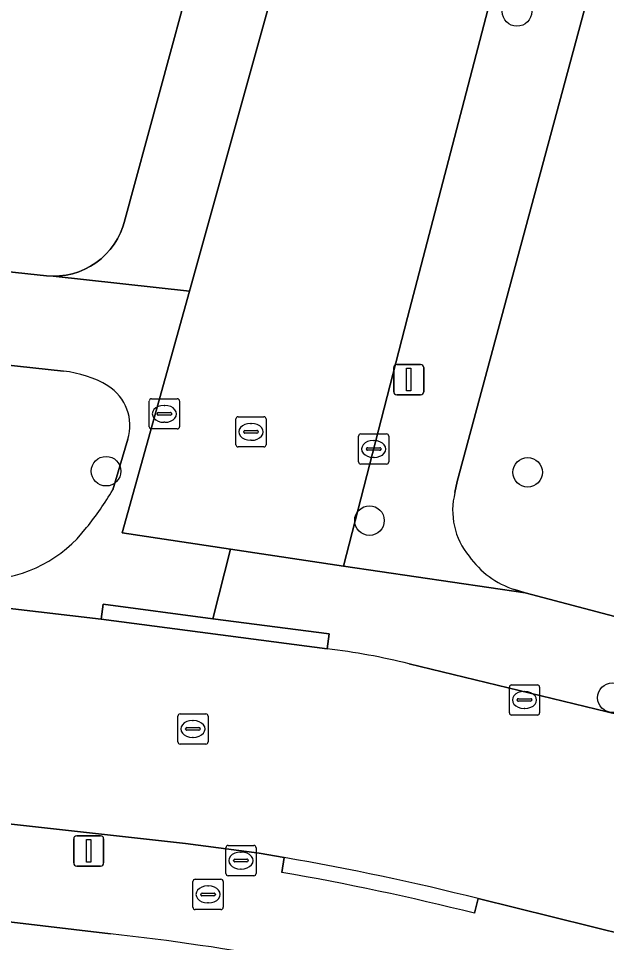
# Model space of a CAD drawing. Extents: x 162026 to 163502, y 387295 to 388169.
# Drawn here: x 162370.43 to 162389.89, y 387967.63 to 387998.23 of the extents above; entities that cross this region are included whole.
import ezdxf

# ---------------------------------------------------------------- set-up
doc = ezdxf.new("R2010")
doc.units = 0
for name, color, linetype in [('IMGEO_Boom', 7, 'Continuous'), ('IMGEO_Brandkraan', 7, 'Continuous'), ('IMGEO_Erf', 7, 'Continuous'), ('IMGEO_Groenvoorziening', 7, 'Continuous'), ('IMGEO_Kolk', 7, 'Continuous'), ('IMGEO_Lichtmast', 7, 'Continuous'), ('IMGEO_Rijbaan_lokaal_open', 7, 'Continuous'), ('IMGEO_Rioolput', 7, 'Continuous'), ('IMGEO_Voetpad_open', 7, 'Continuous')]:
    doc.layers.add(name, color=color, linetype=linetype)

msp = doc.modelspace()

# ---------------------------------------------------------------- linework, layer by layer
at = {"layer": 'IMGEO_Boom'}
for centre in [(162386.926, 387998.459), (162373.328, 387983.235), (162387.281, 387983.198), (162382.045, 387981.6), (162390.083, 387975.735)]:
    msp.add_circle(centre, 0.489, dxfattribs=at)
at = {"layer": 'IMGEO_Brandkraan'}
for p, q in [((162376.203, 387968.795), (162376.203, 387969.647)), ((162376.278, 387969.721), (162377.13, 387969.721)), ((162376.691, 387969.501), (162376.716, 387969.501)), ((162377.204, 387969.647), (162377.204, 387968.795)), ((162376.462, 387969.215), (162376.462, 387969.227)), ((162376.9, 387969.178), (162376.502, 387969.178)), ((162376.505, 387969.264), (162376.903, 387969.264)), ((162376.946, 387969.227), (162376.946, 387969.215)), ((162376.714, 387968.941), (162376.689, 387968.941)), ((162377.13, 387968.721), (162376.278, 387968.721))]:
    msp.add_line(p, q, dxfattribs=at)
for points in [[(162376.203, 387968.795), (162376.203, 387969.647)], [(162376.278, 387969.721), (162377.13, 387969.721)], [(162377.204, 387969.647), (162377.204, 387968.795)], [(162377.13, 387968.721), (162376.278, 387968.721)]]:
    msp.add_lwpolyline(points, dxfattribs=at)
for centre, radius, start, end in [((162376.28, 387969.645), 0.0765, 91.552, 178.448), ((162376.28, 387969.645), 0.0765, 91.552, 178.448), ((162377.128, 387969.645), 0.0765, 1.552, 88.448), ((162377.128, 387969.645), 0.0765, 1.552, 88.448), ((162376.502, 387969.224), 0.0403, 85.8775, 175.7526), ((162376.499, 387969.214), 0.0366, 178.938, 274.7102), ((162376.903, 387969.221), 0.043, 264.8664, 352.4533), ((162376.907, 387969.226), 0.0386, 1.7309, 96.639), ((162376.28, 387968.797), 0.0765, 181.552, 268.448), ((162376.28, 387968.797), 0.0765, 181.552, 268.448), ((162377.128, 387968.797), 0.0765, 271.552, 358.448), ((162377.128, 387968.797), 0.0765, 271.552, 358.448)]:
    msp.add_arc(centre, radius, start, end, dxfattribs=at)
for centre, major_axis, ratio, start_param, end_param in [((162376.69, 387969.221), (-0.387, 0.002), 0.722429, 4.712389, 7.853982), ((162376.715, 387969.221), (-0.39, 0.002), 0.717154, 1.570796, 4.712389)]:
    msp.add_ellipse(centre, major_axis=major_axis, ratio=ratio, start_param=start_param, end_param=end_param, dxfattribs=at)
at = {"layer": 'IMGEO_Erf'}
for points in [[(162389.716, 388000.29), (162389.426, 387999.52), (162384.951, 387982.895), (162384.875, 387982.528)], [(162326.152, 387994.566), (162371.36, 387989.704), (162371.575, 387989.692), (162371.791, 387989.7), (162372.005, 387989.727), (162372.215, 387989.773), (162372.421, 387989.838), (162372.62, 387989.92), (162372.811, 387990.021), (162372.992, 387990.137), (162373.162, 387990.27), (162373.32, 387990.417), (162373.463, 387990.578), (162373.592, 387990.751), (162373.705, 387990.934), (162373.801, 387991.127), (162373.879, 387991.328), (162373.922, 387991.467), (162376.246, 388000)], [(162386.842, 387979.317), (162387.199, 387979.212), (162403.494, 387974.908), (162420.302, 387970.469), (162423.648, 387998.892)], [(162373.471, 387967.913), (162323.445, 387973.837)]]:
    msp.add_lwpolyline(points, dxfattribs=at)
for centre, radius, start, end in [((162387.156, 387981.928), 2.358, 165.2554, 219.8079), ((162387.757, 387982.132), 2.96, 215.3828, 251.9869), ((162364.925, 387888.915), 79.459, 75.19512, 83.82577)]:
    msp.add_arc(centre, radius, start, end, dxfattribs=at)
at = {"layer": 'IMGEO_Groenvoorziening'}
for points in [[(162371.919, 387986.544), (162350.603, 387988.865)], [(162373.551, 387982.617), (162374.053, 387984.294)]]:
    msp.add_lwpolyline(points, dxfattribs=at)
for centre, radius, start, end in [((162371.599, 387983.087), 3.472, 58.974, 84.7183), ((162372.555, 387984.74), 1.563, 343.4081, 57.7608), ((162364.006, 387988.311), 11.114, 321.3306, 329.179), ((162369.185, 387984.049), 4.408, 272.5558, 322.5284)]:
    msp.add_arc(centre, radius, start, end, dxfattribs=at)
at = {"layer": 'IMGEO_Kolk'}
for p, q in [((162374.758, 387984.708), (162374.758, 387985.56)), ((162374.833, 387985.634), (162375.685, 387985.634)), ((162375.246, 387985.414), (162375.271, 387985.414)), ((162375.759, 387985.56), (162375.759, 387984.708)), ((162375.017, 387985.128), (162375.017, 387985.14)), ((162375.455, 387985.091), (162375.057, 387985.091)), ((162375.06, 387985.177), (162375.458, 387985.177)), ((162375.501, 387985.14), (162375.501, 387985.128)), ((162375.269, 387984.854), (162375.244, 387984.854)), ((162375.685, 387984.634), (162374.833, 387984.634)), ((162381.685, 387983.545), (162381.685, 387984.397)), ((162381.76, 387984.471), (162382.612, 387984.471)), ((162382.173, 387984.251), (162382.198, 387984.251)), ((162382.686, 387984.397), (162382.686, 387983.545)), ((162381.944, 387983.965), (162381.944, 387983.977)), ((162382.382, 387983.928), (162381.984, 387983.928)), ((162381.987, 387984.014), (162382.385, 387984.014)), ((162382.428, 387983.977), (162382.428, 387983.965)), ((162382.196, 387983.691), (162382.171, 387983.691)), ((162382.612, 387983.471), (162381.76, 387983.471)), ((162386.675, 387975.234), (162386.675, 387976.086)), ((162386.75, 387976.16), (162387.602, 387976.16)), ((162387.163, 387975.94), (162387.188, 387975.94)), ((162387.676, 387976.086), (162387.676, 387975.234)), ((162386.934, 387975.654), (162386.934, 387975.666)), ((162387.372, 387975.617), (162386.974, 387975.617)), ((162386.977, 387975.703), (162387.375, 387975.703)), ((162387.418, 387975.666), (162387.418, 387975.654)), ((162387.186, 387975.38), (162387.161, 387975.38)), ((162387.602, 387975.16), (162386.75, 387975.16)), ((162377.291, 387969.916), (162377.291, 387970.768)), ((162377.366, 387970.842), (162378.218, 387970.842)), ((162378.292, 387970.768), (162378.292, 387969.916)), ((162377.779, 387970.622), (162377.804, 387970.622)), ((162377.55, 387970.336), (162377.55, 387970.348)), ((162377.988, 387970.299), (162377.59, 387970.299)), ((162377.593, 387970.385), (162377.991, 387970.385)), ((162378.034, 387970.348), (162378.034, 387970.336)), ((162378.218, 387969.842), (162377.366, 387969.842)), ((162377.802, 387970.062), (162377.777, 387970.062))]:
    msp.add_line(p, q, dxfattribs=at)
for points in [[(162374.758, 387984.708), (162374.758, 387985.56)], [(162374.833, 387985.634), (162375.685, 387985.634)], [(162375.759, 387985.56), (162375.759, 387984.708)], [(162375.685, 387984.634), (162374.833, 387984.634)], [(162381.685, 387983.545), (162381.685, 387984.397)], [(162381.76, 387984.471), (162382.612, 387984.471)], [(162382.686, 387984.397), (162382.686, 387983.545)], [(162382.612, 387983.471), (162381.76, 387983.471)], [(162386.675, 387975.234), (162386.675, 387976.086)], [(162386.75, 387976.16), (162387.602, 387976.16)], [(162387.676, 387976.086), (162387.676, 387975.234)], [(162387.602, 387975.16), (162386.75, 387975.16)], [(162377.291, 387969.916), (162377.291, 387970.768)], [(162377.366, 387970.842), (162378.218, 387970.842)], [(162378.292, 387970.768), (162378.292, 387969.916)], [(162378.218, 387969.842), (162377.366, 387969.842)]]:
    msp.add_lwpolyline(points, dxfattribs=at)
for centre, radius, start, end in [((162374.835, 387985.558), 0.0765, 91.552, 178.448), ((162374.835, 387985.558), 0.0765, 91.552, 178.448), ((162375.683, 387985.558), 0.0765, 1.552, 88.448), ((162375.683, 387985.558), 0.0765, 1.552, 88.448), ((162375.057, 387985.137), 0.0403, 85.8775, 175.7526), ((162375.054, 387985.127), 0.0366, 178.938, 274.7102), ((162375.458, 387985.134), 0.043, 264.8664, 352.4533), ((162375.462, 387985.139), 0.0386, 1.7309, 96.639), ((162374.835, 387984.71), 0.0765, 181.552, 268.448), ((162374.835, 387984.71), 0.0765, 181.552, 268.448), ((162375.683, 387984.71), 0.0765, 271.552, 358.448), ((162375.683, 387984.71), 0.0765, 271.552, 358.448), ((162381.762, 387984.395), 0.0765, 91.552, 178.448), ((162381.762, 387984.395), 0.0765, 91.552, 178.448), ((162382.61, 387984.395), 0.0765, 1.552, 88.448), ((162382.61, 387984.395), 0.0765, 1.552, 88.448), ((162381.984, 387983.974), 0.0403, 85.8775, 175.7526), ((162381.981, 387983.964), 0.0366, 178.938, 274.7102), ((162382.385, 387983.971), 0.043, 264.8664, 352.4533), ((162382.389, 387983.976), 0.0386, 1.7309, 96.639), ((162381.762, 387983.547), 0.0765, 181.552, 268.448), ((162381.762, 387983.547), 0.0765, 181.552, 268.448), ((162382.61, 387983.547), 0.0765, 271.552, 358.448), ((162382.61, 387983.547), 0.0765, 271.552, 358.448), ((162386.752, 387976.084), 0.0765, 91.552, 178.448), ((162386.752, 387976.084), 0.0765, 91.552, 178.448), ((162387.6, 387976.084), 0.0765, 1.552, 88.448), ((162387.6, 387976.084), 0.0765, 1.552, 88.448), ((162386.974, 387975.663), 0.0403, 85.8775, 175.7526), ((162386.971, 387975.653), 0.0366, 178.938, 274.7102), ((162387.375, 387975.66), 0.043, 264.8664, 352.4533), ((162387.379, 387975.665), 0.0386, 1.7309, 96.639), ((162386.752, 387975.236), 0.0765, 181.552, 268.448), ((162386.752, 387975.236), 0.0765, 181.552, 268.448), ((162387.6, 387975.236), 0.0765, 271.552, 358.448), ((162387.6, 387975.236), 0.0765, 271.552, 358.448), ((162377.368, 387970.766), 0.0765, 91.552, 178.448), ((162377.368, 387970.766), 0.0765, 91.552, 178.448), ((162378.216, 387970.766), 0.0765, 1.552, 88.448), ((162378.216, 387970.766), 0.0765, 1.552, 88.448), ((162377.59, 387970.345), 0.0403, 85.8775, 175.7526), ((162377.587, 387970.335), 0.0366, 178.938, 274.7102), ((162377.991, 387970.342), 0.043, 264.8664, 352.4533), ((162377.995, 387970.347), 0.0386, 1.7309, 96.639), ((162377.368, 387969.918), 0.0765, 181.552, 268.448), ((162377.368, 387969.918), 0.0765, 181.552, 268.448), ((162378.216, 387969.918), 0.0765, 271.552, 358.448), ((162378.216, 387969.918), 0.0765, 271.552, 358.448)]:
    msp.add_arc(centre, radius, start, end, dxfattribs=at)
for centre, major_axis, ratio, start_param, end_param in [((162375.245, 387985.134), (-0.387, 0.002), 0.722429, 4.712389, 7.853982), ((162375.27, 387985.134), (-0.39, 0.002), 0.717154, 1.570796, 4.712389), ((162382.172, 387983.971), (-0.387, 0.002), 0.722429, 4.712389, 7.853982), ((162382.197, 387983.971), (-0.39, 0.002), 0.717154, 1.570796, 4.712389), ((162387.162, 387975.66), (-0.387, 0.002), 0.722429, 4.712389, 7.853982), ((162387.187, 387975.66), (-0.39, 0.002), 0.717154, 1.570796, 4.712389), ((162377.778, 387970.342), (-0.387, 0.002), 0.722429, 4.712389, 7.853982), ((162377.803, 387970.342), (-0.39, 0.002), 0.717154, 1.570796, 4.712389)]:
    msp.add_ellipse(centre, major_axis=major_axis, ratio=ratio, start_param=start_param, end_param=end_param, dxfattribs=at)
at = {"layer": 'IMGEO_Lichtmast'}
for p, q in [((162382.849, 387985.867), (162382.849, 387986.667)), ((162382.849, 387986.667), (162382.849, 387985.867)), ((162382.949, 387986.767), (162383.739, 387986.767)), ((162383.739, 387986.767), (162382.949, 387986.767)), ((162383.839, 387986.667), (162383.839, 387985.867)), ((162383.839, 387985.867), (162383.839, 387986.667)), ((162383.739, 387985.767), (162382.949, 387985.767)), ((162382.949, 387985.767), (162383.739, 387985.767)), ((162372.258, 387970.262), (162372.258, 387971.062)), ((162372.258, 387971.062), (162372.258, 387970.262)), ((162372.358, 387971.162), (162373.148, 387971.162)), ((162373.148, 387971.162), (162372.358, 387971.162)), ((162373.248, 387971.062), (162373.248, 387970.262)), ((162373.248, 387970.262), (162373.248, 387971.062)), ((162373.148, 387970.162), (162372.358, 387970.162)), ((162372.358, 387970.162), (162373.148, 387970.162))]:
    msp.add_line(p, q, dxfattribs=at)
for points in [[(162383.269, 387986.642), (162383.419, 387986.642), (162383.419, 387985.892), (162383.269, 387985.892), (162383.269, 387986.642)], [(162372.678, 387971.037), (162372.828, 387971.037), (162372.828, 387970.287), (162372.678, 387970.287), (162372.678, 387971.037)]]:
    msp.add_lwpolyline(points, dxfattribs=at)
for centre, start, end in [((162382.949, 387986.667), 90, 180), ((162382.949, 387986.667), 90, 180), ((162383.739, 387986.667), 0, 90), ((162383.739, 387986.667), 360, 90), ((162382.949, 387985.867), 180, 270), ((162382.949, 387985.867), 180, 270), ((162383.739, 387985.867), 270, 0), ((162383.739, 387985.867), 270, 0), ((162372.358, 387971.062), 90, 180), ((162372.358, 387971.062), 90, 180), ((162373.148, 387971.062), 0, 90), ((162373.148, 387971.062), 360, 90), ((162372.358, 387970.262), 180, 270), ((162372.358, 387970.262), 180, 270), ((162373.148, 387970.262), 270, 0), ((162373.148, 387970.262), 270, 0)]:
    msp.add_arc(centre, 0.1, start, end, dxfattribs=at)
at = {"layer": 'IMGEO_Rijbaan_lokaal_open'}
for points in [[(162396.157, 388061.976), (162389.086, 388036.514), (162387.431, 388030.292), (162382.807, 388013.506), (162381.865, 388010.085), (162378.596, 387998.218), (162376.084, 387989.193), (162373.857, 387981.19), (162377.446, 387980.651), (162381.183, 387980.09), (162383.308, 387988.324), (162386.344, 388000)], [(162380.643, 387977.353), (162373.162, 387978.332), (162359.3, 387979.954), (162341.325, 387981.944), (162335.451, 387982.597), (162324.237, 387983.851), (162322.935, 387983.998), (162321.996, 387977.038), (162338.756, 387975.157), (162349.014, 387973.894), (162375.959, 387970.911), (162378.392, 387970.592), (162379.227, 387970.442)], [(162385.643, 387969.082), (162393.127, 387967.229), (162394.911, 387973.976), (162394.272, 387974.144), (162390.276, 387975.178), (162383.361, 387976.858)]]:
    msp.add_lwpolyline(points, dxfattribs=at)
for centre, radius, start, end in [((162378.033, 387955.311), 22.196, 76.1104, 83.2465), ((162364.531, 387885.299), 86.402, 75.85703, 80.20728)]:
    msp.add_arc(centre, radius, start, end, dxfattribs=at)
at = {"layer": 'IMGEO_Rioolput'}
for p, q in [((162377.623, 387984.113), (162377.623, 387984.965)), ((162377.698, 387985.039), (162378.55, 387985.039)), ((162378.111, 387984.819), (162378.136, 387984.819)), ((162378.624, 387984.965), (162378.624, 387984.113)), ((162377.882, 387984.533), (162377.882, 387984.545)), ((162378.32, 387984.496), (162377.922, 387984.496)), ((162377.925, 387984.582), (162378.323, 387984.582)), ((162378.366, 387984.545), (162378.366, 387984.533)), ((162378.134, 387984.259), (162378.109, 387984.259)), ((162378.55, 387984.039), (162377.698, 387984.039)), ((162375.702, 387974.274), (162375.702, 387975.126)), ((162375.777, 387975.2), (162376.629, 387975.2)), ((162376.703, 387975.126), (162376.703, 387974.274)), ((162375.961, 387974.694), (162375.961, 387974.706)), ((162376.004, 387974.743), (162376.402, 387974.743)), ((162376.19, 387974.98), (162376.215, 387974.98)), ((162376.445, 387974.706), (162376.445, 387974.694)), ((162376.399, 387974.657), (162376.001, 387974.657)), ((162376.213, 387974.42), (162376.188, 387974.42)), ((162376.629, 387974.2), (162375.777, 387974.2))]:
    msp.add_line(p, q, dxfattribs=at)
for points in [[(162377.623, 387984.113), (162377.623, 387984.965)], [(162377.698, 387985.039), (162378.55, 387985.039)], [(162378.624, 387984.965), (162378.624, 387984.113)], [(162378.55, 387984.039), (162377.698, 387984.039)], [(162375.702, 387974.274), (162375.702, 387975.126)], [(162375.777, 387975.2), (162376.629, 387975.2)], [(162376.703, 387975.126), (162376.703, 387974.274)], [(162376.629, 387974.2), (162375.777, 387974.2)]]:
    msp.add_lwpolyline(points, dxfattribs=at)
for centre, radius, start, end in [((162377.7, 387984.963), 0.0765, 91.552, 178.448), ((162377.7, 387984.963), 0.0765, 91.552, 178.448), ((162378.548, 387984.963), 0.0765, 1.552, 88.448), ((162378.548, 387984.963), 0.0765, 1.552, 88.448), ((162377.922, 387984.542), 0.0403, 85.8775, 175.7526), ((162377.919, 387984.532), 0.0366, 178.938, 274.7102), ((162378.323, 387984.539), 0.043, 264.8664, 352.4533), ((162378.327, 387984.544), 0.0386, 1.7309, 96.639), ((162377.7, 387984.115), 0.0765, 181.552, 268.448), ((162377.7, 387984.115), 0.0765, 181.552, 268.448), ((162378.548, 387984.115), 0.0765, 271.552, 358.448), ((162378.548, 387984.115), 0.0765, 271.552, 358.448), ((162375.779, 387975.124), 0.0765, 91.552, 178.448), ((162375.779, 387975.124), 0.0765, 91.552, 178.448), ((162376.627, 387975.124), 0.0765, 1.552, 88.448), ((162376.627, 387975.124), 0.0765, 1.552, 88.448), ((162376.001, 387974.703), 0.0403, 85.8775, 175.7526), ((162375.998, 387974.693), 0.0366, 178.938, 274.7102), ((162376.402, 387974.7), 0.043, 264.8664, 352.4533), ((162376.406, 387974.705), 0.0386, 1.7309, 96.639), ((162375.779, 387974.276), 0.0765, 181.552, 268.448), ((162375.779, 387974.276), 0.0765, 181.552, 268.448), ((162376.627, 387974.276), 0.0765, 271.552, 358.448), ((162376.627, 387974.276), 0.0765, 271.552, 358.448)]:
    msp.add_arc(centre, radius, start, end, dxfattribs=at)
for centre, major_axis, ratio, start_param, end_param in [((162378.11, 387984.539), (-0.387, 0.002), 0.722429, 4.712389, 7.853982), ((162378.135, 387984.539), (-0.39, 0.002), 0.717154, 1.570796, 4.712389), ((162376.189, 387974.7), (-0.387, 0.002), 0.722429, 4.712389, 7.853982), ((162376.214, 387974.7), (-0.39, 0.002), 0.717154, 1.570796, 4.712389)]:
    msp.add_ellipse(centre, major_axis=major_axis, ratio=ratio, start_param=start_param, end_param=end_param, dxfattribs=at)
at = {"layer": 'IMGEO_Voetpad_open'}
for points in [[(162376.246, 388000), (162373.922, 387991.467), (162373.879, 387991.328), (162373.801, 387991.127), (162373.705, 387990.934), (162373.592, 387990.751), (162373.463, 387990.578), (162373.32, 387990.417), (162373.162, 387990.27), (162372.992, 387990.137), (162372.811, 387990.021), (162372.62, 387989.92), (162372.421, 387989.838), (162372.215, 387989.773), (162372.005, 387989.727), (162371.791, 387989.7), (162371.575, 387989.692), (162376.084, 387989.193), (162378.596, 387998.218), (162381.865, 388010.085)], [(162384.875, 387982.528), (162384.951, 387982.895), (162389.426, 387999.52), (162389.716, 388000.29)], [(162386.344, 388000), (162383.308, 387988.324), (162381.183, 387980.09), (162387.199, 387979.212), (162386.842, 387979.317)], [(162323.852, 387984.645), (162322.935, 387983.998), (162324.237, 387983.851), (162335.451, 387982.597), (162341.325, 387981.944), (162359.3, 387979.954), (162373.162, 387978.332), (162373.227, 387978.828), (162376.864, 387978.352), (162377.446, 387980.651), (162373.857, 387981.19), (162376.084, 387989.193), (162371.575, 387989.692), (162371.36, 387989.704), (162326.152, 387994.566)], [(162350.603, 387988.865), (162371.919, 387986.544)], [(162374.053, 387984.294), (162373.551, 387982.617)], [(162387.199, 387979.212), (162381.183, 387980.09), (162377.446, 387980.651), (162376.864, 387978.352), (162380.708, 387977.849), (162380.643, 387977.353)], [(162383.361, 387976.858), (162390.276, 387975.178), (162390.401, 387975.662), (162394.397, 387974.628), (162394.272, 387974.144), (162394.911, 387973.976), (162397.58, 387973.276), (162400.819, 387972.427), (162400.946, 387972.911), (162405.173, 387971.802), (162403.494, 387974.908), (162387.199, 387979.212)], [(162379.142, 387969.949), (162379.227, 387970.442), (162378.392, 387970.592), (162375.959, 387970.911), (162349.014, 387973.894), (162338.756, 387975.157), (162321.996, 387977.038), (162321.623, 387973.282), (162323.445, 387973.837), (162373.471, 387967.913)], [(162379.227, 387970.442), (162379.142, 387969.949)], [(162424.083, 387959.024), (162423.957, 387958.54), (162417.505, 387960.26), (162417.631, 387960.744), (162404.407, 387964.245), (162404.279, 387963.762), (162398.249, 387965.357), (162398.377, 387965.84), (162395.794, 387966.523), (162393.127, 387967.229), (162385.643, 387969.082), (162385.521, 387968.597)], [(162385.521, 387968.597), (162385.643, 387969.082)]]:
    msp.add_lwpolyline(points, dxfattribs=at)
msp.add_lwpolyline([(162376.864, 387978.352), (162373.227, 387978.828), (162373.162, 387978.332), (162380.643, 387977.353), (162380.708, 387977.849)], close=True, dxfattribs=at)
for centre, radius, start, end in [((162371.599, 387983.087), 3.472, 58.974, 84.7183), ((162372.555, 387984.74), 1.563, 343.4081, 57.7608), ((162364.006, 387988.311), 11.114, 321.3306, 329.179), ((162387.156, 387981.928), 2.358, 165.2554, 219.8079), ((162369.185, 387984.049), 4.408, 272.5558, 322.5284), ((162387.757, 387982.132), 2.96, 215.3828, 251.9869), ((162378.033, 387955.311), 22.196, 76.1104, 83.2465), ((162364.531, 387885.299), 86.402, 75.85703, 80.20728), ((162364.429, 387884.807), 86.404, 75.87101, 80.196), ((162364.429, 387884.807), 86.404, 75.87101, 80.196), ((162364.925, 387888.915), 79.459, 75.19512, 83.82577)]:
    msp.add_arc(centre, radius, start, end, dxfattribs=at)

doc.saveas('drawing.dxf')
